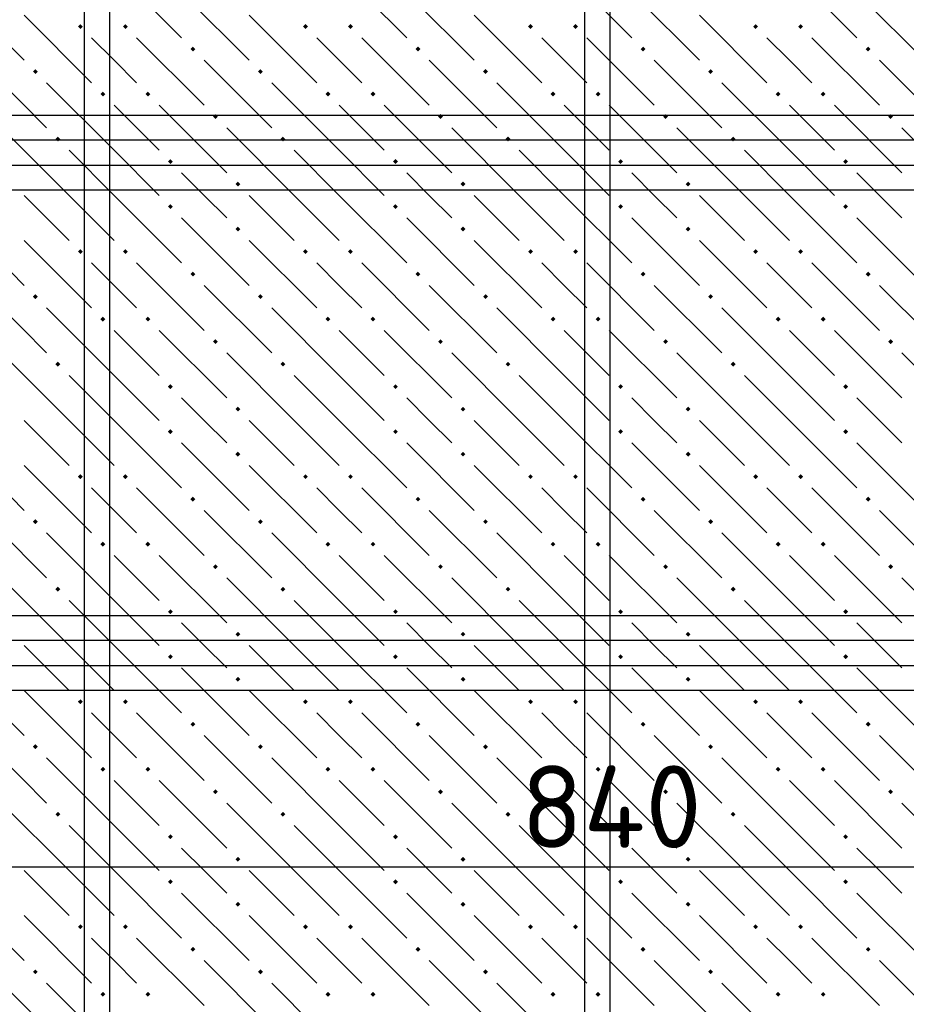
# Model space of a CAD drawing. Header units: millimetres. Extents: x 40580 to 1930067, y -240640 to 81020.
# Tile 398 of 656: x 1105446 to 1107809, y -189405 to -186780. Entities that reach past the tile are written whole.
import ezdxf

# ---------------------------------------------------------------- set-up
doc = ezdxf.new("R2010")
doc.units = ezdxf.units.MM
for name, color, linetype, lineweight in [('Standard', 7, 'Continuous', 25), ('ЖБ Перекрытие верхний уровень', 7, 'Continuous', 35), ('Фоновоя арматура Х1', 52, 'Continuous', 25)]:
    doc.layers.add(name, color=color, linetype=linetype, lineweight=lineweight)
doc.styles.add('ISOCPEUR', font='isocpeur.ttf')

msp = doc.modelspace()

# ---------------------------------------------------------------- hatches: boundary and pattern name
at = {"layer": 'ЖБ Перекрытие верхний уровень', "linetype": 'Continuous', "lineweight": -3, "transparency": 33554687}
for points in [[(1105600.9, -186798.3), (1105607.4, -186791.8), (1105613.9, -186798.3), (1105607.4, -186804.8)], [(1105720.9, -186798.3), (1105727.4, -186791.8), (1105733.9, -186798.3), (1105727.4, -186804.8)], [(1106200.9, -186798.3), (1106207.4, -186791.8), (1106213.9, -186798.3), (1106207.4, -186804.8)], [(1106320.9, -186798.3), (1106327.4, -186791.8), (1106333.9, -186798.3), (1106327.4, -186804.8)], [(1106800.9, -186798.3), (1106807.4, -186791.8), (1106813.9, -186798.3), (1106807.4, -186804.8)], [(1106920.9, -186798.3), (1106927.4, -186791.8), (1106933.9, -186798.3), (1106927.4, -186804.8)], [(1107400.9, -186798.3), (1107407.4, -186791.8), (1107413.9, -186798.3), (1107407.4, -186804.8)], [(1107520.9, -186798.3), (1107527.4, -186791.8), (1107533.9, -186798.3), (1107527.4, -186804.8)], [(1105900.9, -186858.3), (1105907.4, -186851.8), (1105913.9, -186858.3), (1105907.4, -186864.8)], [(1106500.9, -186858.3), (1106507.4, -186851.8), (1106513.9, -186858.3), (1106507.4, -186864.8)], [(1107100.9, -186858.3), (1107107.4, -186851.8), (1107113.9, -186858.3), (1107107.4, -186864.8)], [(1107700.9, -186858.3), (1107707.4, -186851.8), (1107713.9, -186858.3), (1107707.4, -186864.8)], [(1105480.9, -186918.3), (1105487.4, -186911.8), (1105493.9, -186918.3), (1105487.4, -186924.8)], [(1106080.9, -186918.3), (1106087.4, -186911.8), (1106093.9, -186918.3), (1106087.4, -186924.8)], [(1106680.9, -186918.3), (1106687.4, -186911.8), (1106693.9, -186918.3), (1106687.4, -186924.8)], [(1107280.9, -186918.3), (1107287.4, -186911.8), (1107293.9, -186918.3), (1107287.4, -186924.8)], [(1105660.9, -186978.3), (1105667.4, -186971.8), (1105673.9, -186978.3), (1105667.4, -186984.8)], [(1105780.9, -186978.3), (1105787.4, -186971.8), (1105793.9, -186978.3), (1105787.4, -186984.8)], [(1106260.9, -186978.3), (1106267.4, -186971.8), (1106273.9, -186978.3), (1106267.4, -186984.8)], [(1106380.9, -186978.3), (1106387.4, -186971.8), (1106393.9, -186978.3), (1106387.4, -186984.8)], [(1106860.9, -186978.3), (1106867.4, -186971.8), (1106873.9, -186978.3), (1106867.4, -186984.8)], [(1106980.9, -186978.3), (1106987.4, -186971.8), (1106993.9, -186978.3), (1106987.4, -186984.8)], [(1107460.9, -186978.3), (1107467.4, -186971.8), (1107473.9, -186978.3), (1107467.4, -186984.8)], [(1107580.9, -186978.3), (1107587.4, -186971.8), (1107593.9, -186978.3), (1107587.4, -186984.8)], [(1105960.9, -187038.3), (1105967.4, -187031.8), (1105973.9, -187038.3), (1105967.4, -187044.8)], [(1106560.9, -187038.3), (1106567.4, -187031.8), (1106573.9, -187038.3), (1106567.4, -187044.8)], [(1107160.9, -187038.3), (1107167.4, -187031.8), (1107173.9, -187038.3), (1107167.4, -187044.8)], [(1107760.9, -187038.3), (1107767.4, -187031.8), (1107773.9, -187038.3), (1107767.4, -187044.8)], [(1105540.9, -187098.3), (1105547.4, -187091.8), (1105553.9, -187098.3), (1105547.4, -187104.8)], [(1106140.9, -187098.3), (1106147.4, -187091.8), (1106153.9, -187098.3), (1106147.4, -187104.8)], [(1106740.9, -187098.3), (1106747.4, -187091.8), (1106753.9, -187098.3), (1106747.4, -187104.8)], [(1107340.9, -187098.3), (1107347.4, -187091.8), (1107353.9, -187098.3), (1107347.4, -187104.8)], [(1105840.9, -187158.3), (1105847.4, -187151.8), (1105853.9, -187158.3), (1105847.4, -187164.8)], [(1106440.9, -187158.3), (1106447.4, -187151.8), (1106453.9, -187158.3), (1106447.4, -187164.8)], [(1107040.9, -187158.3), (1107047.4, -187151.8), (1107053.9, -187158.3), (1107047.4, -187164.8)], [(1107640.9, -187158.3), (1107647.4, -187151.8), (1107653.9, -187158.3), (1107647.4, -187164.8)], [(1106020.9, -187218.3), (1106027.4, -187211.8), (1106033.9, -187218.3), (1106027.4, -187224.8)], [(1106620.9, -187218.3), (1106627.4, -187211.8), (1106633.9, -187218.3), (1106627.4, -187224.8)], [(1107220.9, -187218.3), (1107227.4, -187211.8), (1107233.9, -187218.3), (1107227.4, -187224.8)], [(1105840.9, -187278.3), (1105847.4, -187271.8), (1105853.9, -187278.3), (1105847.4, -187284.8)], [(1106440.9, -187278.3), (1106447.4, -187271.8), (1106453.9, -187278.3), (1106447.4, -187284.8)], [(1107040.9, -187278.3), (1107047.4, -187271.8), (1107053.9, -187278.3), (1107047.4, -187284.8)], [(1107640.9, -187278.3), (1107647.4, -187271.8), (1107653.9, -187278.3), (1107647.4, -187284.8)], [(1106020.9, -187338.3), (1106027.4, -187331.8), (1106033.9, -187338.3), (1106027.4, -187344.8)], [(1106620.9, -187338.3), (1106627.4, -187331.8), (1106633.9, -187338.3), (1106627.4, -187344.8)], [(1107220.9, -187338.3), (1107227.4, -187331.8), (1107233.9, -187338.3), (1107227.4, -187344.8)], [(1105600.9, -187398.3), (1105607.4, -187391.8), (1105613.9, -187398.3), (1105607.4, -187404.8)], [(1105720.9, -187398.3), (1105727.4, -187391.8), (1105733.9, -187398.3), (1105727.4, -187404.8)], [(1106200.9, -187398.3), (1106207.4, -187391.8), (1106213.9, -187398.3), (1106207.4, -187404.8)], [(1106320.9, -187398.3), (1106327.4, -187391.8), (1106333.9, -187398.3), (1106327.4, -187404.8)], [(1106800.9, -187398.3), (1106807.4, -187391.8), (1106813.9, -187398.3), (1106807.4, -187404.8)], [(1106920.9, -187398.3), (1106927.4, -187391.8), (1106933.9, -187398.3), (1106927.4, -187404.8)], [(1107400.9, -187398.3), (1107407.4, -187391.8), (1107413.9, -187398.3), (1107407.4, -187404.8)], [(1107520.9, -187398.3), (1107527.4, -187391.8), (1107533.9, -187398.3), (1107527.4, -187404.8)], [(1105900.9, -187458.3), (1105907.4, -187451.8), (1105913.9, -187458.3), (1105907.4, -187464.8)], [(1106500.9, -187458.3), (1106507.4, -187451.8), (1106513.9, -187458.3), (1106507.4, -187464.8)], [(1107100.9, -187458.3), (1107107.4, -187451.8), (1107113.9, -187458.3), (1107107.4, -187464.8)], [(1107700.9, -187458.3), (1107707.4, -187451.8), (1107713.9, -187458.3), (1107707.4, -187464.8)], [(1105480.9, -187518.3), (1105487.4, -187511.8), (1105493.9, -187518.3), (1105487.4, -187524.8)], [(1106080.9, -187518.3), (1106087.4, -187511.8), (1106093.9, -187518.3), (1106087.4, -187524.8)], [(1106680.9, -187518.3), (1106687.4, -187511.8), (1106693.9, -187518.3), (1106687.4, -187524.8)], [(1107280.9, -187518.3), (1107287.4, -187511.8), (1107293.9, -187518.3), (1107287.4, -187524.8)], [(1105660.9, -187578.3), (1105667.4, -187571.8), (1105673.9, -187578.3), (1105667.4, -187584.8)], [(1105780.9, -187578.3), (1105787.4, -187571.8), (1105793.9, -187578.3), (1105787.4, -187584.8)], [(1106260.9, -187578.3), (1106267.4, -187571.8), (1106273.9, -187578.3), (1106267.4, -187584.8)], [(1106380.9, -187578.3), (1106387.4, -187571.8), (1106393.9, -187578.3), (1106387.4, -187584.8)], [(1106860.9, -187578.3), (1106867.4, -187571.8), (1106873.9, -187578.3), (1106867.4, -187584.8)], [(1106980.9, -187578.3), (1106987.4, -187571.8), (1106993.9, -187578.3), (1106987.4, -187584.8)], [(1107460.9, -187578.3), (1107467.4, -187571.8), (1107473.9, -187578.3), (1107467.4, -187584.8)], [(1107580.9, -187578.3), (1107587.4, -187571.8), (1107593.9, -187578.3), (1107587.4, -187584.8)], [(1105960.9, -187638.3), (1105967.4, -187631.8), (1105973.9, -187638.3), (1105967.4, -187644.8)], [(1106560.9, -187638.3), (1106567.4, -187631.8), (1106573.9, -187638.3), (1106567.4, -187644.8)], [(1107160.9, -187638.3), (1107167.4, -187631.8), (1107173.9, -187638.3), (1107167.4, -187644.8)], [(1107760.9, -187638.3), (1107767.4, -187631.8), (1107773.9, -187638.3), (1107767.4, -187644.8)], [(1105540.9, -187698.3), (1105547.4, -187691.8), (1105553.9, -187698.3), (1105547.4, -187704.8)], [(1106140.9, -187698.3), (1106147.4, -187691.8), (1106153.9, -187698.3), (1106147.4, -187704.8)], [(1106740.9, -187698.3), (1106747.4, -187691.8), (1106753.9, -187698.3), (1106747.4, -187704.8)], [(1107340.9, -187698.3), (1107347.4, -187691.8), (1107353.9, -187698.3), (1107347.4, -187704.8)], [(1105840.9, -187758.3), (1105847.4, -187751.8), (1105853.9, -187758.3), (1105847.4, -187764.8)], [(1106440.9, -187758.3), (1106447.4, -187751.8), (1106453.9, -187758.3), (1106447.4, -187764.8)], [(1107040.9, -187758.3), (1107047.4, -187751.8), (1107053.9, -187758.3), (1107047.4, -187764.8)], [(1107640.9, -187758.3), (1107647.4, -187751.8), (1107653.9, -187758.3), (1107647.4, -187764.8)], [(1106020.9, -187818.3), (1106027.4, -187811.8), (1106033.9, -187818.3), (1106027.4, -187824.8)], [(1106620.9, -187818.3), (1106627.4, -187811.8), (1106633.9, -187818.3), (1106627.4, -187824.8)], [(1107220.9, -187818.3), (1107227.4, -187811.8), (1107233.9, -187818.3), (1107227.4, -187824.8)], [(1105840.9, -187878.3), (1105847.4, -187871.8), (1105853.9, -187878.3), (1105847.4, -187884.8)], [(1106440.9, -187878.3), (1106447.4, -187871.8), (1106453.9, -187878.3), (1106447.4, -187884.8)], [(1107040.9, -187878.3), (1107047.4, -187871.8), (1107053.9, -187878.3), (1107047.4, -187884.8)], [(1107640.9, -187878.3), (1107647.4, -187871.8), (1107653.9, -187878.3), (1107647.4, -187884.8)], [(1106020.9, -187938.3), (1106027.4, -187931.8), (1106033.9, -187938.3), (1106027.4, -187944.8)], [(1106620.9, -187938.3), (1106627.4, -187931.8), (1106633.9, -187938.3), (1106627.4, -187944.8)], [(1107220.9, -187938.3), (1107227.4, -187931.8), (1107233.9, -187938.3), (1107227.4, -187944.8)], [(1105600.9, -187998.3), (1105607.4, -187991.8), (1105613.9, -187998.3), (1105607.4, -188004.8)], [(1105720.9, -187998.3), (1105727.4, -187991.8), (1105733.9, -187998.3), (1105727.4, -188004.8)], [(1106200.9, -187998.3), (1106207.4, -187991.8), (1106213.9, -187998.3), (1106207.4, -188004.8)], [(1106320.9, -187998.3), (1106327.4, -187991.8), (1106333.9, -187998.3), (1106327.4, -188004.8)], [(1106800.9, -187998.3), (1106807.4, -187991.8), (1106813.9, -187998.3), (1106807.4, -188004.8)], [(1106920.9, -187998.3), (1106927.4, -187991.8), (1106933.9, -187998.3), (1106927.4, -188004.8)], [(1107400.9, -187998.3), (1107407.4, -187991.8), (1107413.9, -187998.3), (1107407.4, -188004.8)], [(1107520.9, -187998.3), (1107527.4, -187991.8), (1107533.9, -187998.3), (1107527.4, -188004.8)], [(1105900.9, -188058.3), (1105907.4, -188051.8), (1105913.9, -188058.3), (1105907.4, -188064.8)], [(1106500.9, -188058.3), (1106507.4, -188051.8), (1106513.9, -188058.3), (1106507.4, -188064.8)], [(1107100.9, -188058.3), (1107107.4, -188051.8), (1107113.9, -188058.3), (1107107.4, -188064.8)], [(1107700.9, -188058.3), (1107707.4, -188051.8), (1107713.9, -188058.3), (1107707.4, -188064.8)], [(1105480.9, -188118.3), (1105487.4, -188111.8), (1105493.9, -188118.3), (1105487.4, -188124.8)], [(1106080.9, -188118.3), (1106087.4, -188111.8), (1106093.9, -188118.3), (1106087.4, -188124.8)], [(1106680.9, -188118.3), (1106687.4, -188111.8), (1106693.9, -188118.3), (1106687.4, -188124.8)], [(1107280.9, -188118.3), (1107287.4, -188111.8), (1107293.9, -188118.3), (1107287.4, -188124.8)], [(1105660.9, -188178.3), (1105667.4, -188171.8), (1105673.9, -188178.3), (1105667.4, -188184.8)], [(1105780.9, -188178.3), (1105787.4, -188171.8), (1105793.9, -188178.3), (1105787.4, -188184.8)], [(1106260.9, -188178.3), (1106267.4, -188171.8), (1106273.9, -188178.3), (1106267.4, -188184.8)], [(1106380.9, -188178.3), (1106387.4, -188171.8), (1106393.9, -188178.3), (1106387.4, -188184.8)], [(1106860.9, -188178.3), (1106867.4, -188171.8), (1106873.9, -188178.3), (1106867.4, -188184.8)], [(1106980.9, -188178.3), (1106987.4, -188171.8), (1106993.9, -188178.3), (1106987.4, -188184.8)], [(1107460.9, -188178.3), (1107467.4, -188171.8), (1107473.9, -188178.3), (1107467.4, -188184.8)], [(1107580.9, -188178.3), (1107587.4, -188171.8), (1107593.9, -188178.3), (1107587.4, -188184.8)], [(1105960.9, -188238.3), (1105967.4, -188231.8), (1105973.9, -188238.3), (1105967.4, -188244.8)], [(1106560.9, -188238.3), (1106567.4, -188231.8), (1106573.9, -188238.3), (1106567.4, -188244.8)], [(1107160.9, -188238.3), (1107167.4, -188231.8), (1107173.9, -188238.3), (1107167.4, -188244.8)], [(1107760.9, -188238.3), (1107767.4, -188231.8), (1107773.9, -188238.3), (1107767.4, -188244.8)], [(1105540.9, -188298.3), (1105547.4, -188291.8), (1105553.9, -188298.3), (1105547.4, -188304.8)], [(1106140.9, -188298.3), (1106147.4, -188291.8), (1106153.9, -188298.3), (1106147.4, -188304.8)], [(1106740.9, -188298.3), (1106747.4, -188291.8), (1106753.9, -188298.3), (1106747.4, -188304.8)], [(1107340.9, -188298.3), (1107347.4, -188291.8), (1107353.9, -188298.3), (1107347.4, -188304.8)], [(1105840.9, -188358.3), (1105847.4, -188351.8), (1105853.9, -188358.3), (1105847.4, -188364.8)], [(1106440.9, -188358.3), (1106447.4, -188351.8), (1106453.9, -188358.3), (1106447.4, -188364.8)], [(1107040.9, -188358.3), (1107047.4, -188351.8), (1107053.9, -188358.3), (1107047.4, -188364.8)], [(1107640.9, -188358.3), (1107647.4, -188351.8), (1107653.9, -188358.3), (1107647.4, -188364.8)], [(1106020.9, -188418.3), (1106027.4, -188411.8), (1106033.9, -188418.3), (1106027.4, -188424.8)], [(1106620.9, -188418.3), (1106627.4, -188411.8), (1106633.9, -188418.3), (1106627.4, -188424.8)], [(1107220.9, -188418.3), (1107227.4, -188411.8), (1107233.9, -188418.3), (1107227.4, -188424.8)], [(1105840.9, -188478.3), (1105847.4, -188471.8), (1105853.9, -188478.3), (1105847.4, -188484.8)], [(1106440.9, -188478.3), (1106447.4, -188471.8), (1106453.9, -188478.3), (1106447.4, -188484.8)], [(1107040.9, -188478.3), (1107047.4, -188471.8), (1107053.9, -188478.3), (1107047.4, -188484.8)], [(1107640.9, -188478.3), (1107647.4, -188471.8), (1107653.9, -188478.3), (1107647.4, -188484.8)], [(1106020.9, -188538.3), (1106027.4, -188531.8), (1106033.9, -188538.3), (1106027.4, -188544.8)], [(1106620.9, -188538.3), (1106627.4, -188531.8), (1106633.9, -188538.3), (1106627.4, -188544.8)], [(1107220.9, -188538.3), (1107227.4, -188531.8), (1107233.9, -188538.3), (1107227.4, -188544.8)], [(1105600.9, -188598.3), (1105607.4, -188591.8), (1105613.9, -188598.3), (1105607.4, -188604.8)], [(1105720.9, -188598.3), (1105727.4, -188591.8), (1105733.9, -188598.3), (1105727.4, -188604.8)], [(1106200.9, -188598.3), (1106207.4, -188591.8), (1106213.9, -188598.3), (1106207.4, -188604.8)], [(1106320.9, -188598.3), (1106327.4, -188591.8), (1106333.9, -188598.3), (1106327.4, -188604.8)], [(1106800.9, -188598.3), (1106807.4, -188591.8), (1106813.9, -188598.3), (1106807.4, -188604.8)], [(1106920.9, -188598.3), (1106927.4, -188591.8), (1106933.9, -188598.3), (1106927.4, -188604.8)], [(1107400.9, -188598.3), (1107407.4, -188591.8), (1107413.9, -188598.3), (1107407.4, -188604.8)], [(1107520.9, -188598.3), (1107527.4, -188591.8), (1107533.9, -188598.3), (1107527.4, -188604.8)], [(1105900.9, -188658.3), (1105907.4, -188651.8), (1105913.9, -188658.3), (1105907.4, -188664.8)], [(1106500.9, -188658.3), (1106507.4, -188651.8), (1106513.9, -188658.3), (1106507.4, -188664.8)], [(1107100.9, -188658.3), (1107107.4, -188651.8), (1107113.9, -188658.3), (1107107.4, -188664.8)], [(1107700.9, -188658.3), (1107707.4, -188651.8), (1107713.9, -188658.3), (1107707.4, -188664.8)], [(1105480.9, -188718.3), (1105487.4, -188711.8), (1105493.9, -188718.3), (1105487.4, -188724.8)], [(1106080.9, -188718.3), (1106087.4, -188711.8), (1106093.9, -188718.3), (1106087.4, -188724.8)], [(1106680.9, -188718.3), (1106687.4, -188711.8), (1106693.9, -188718.3), (1106687.4, -188724.8)], [(1107280.9, -188718.3), (1107287.4, -188711.8), (1107293.9, -188718.3), (1107287.4, -188724.8)], [(1105660.9, -188778.3), (1105667.4, -188771.8), (1105673.9, -188778.3), (1105667.4, -188784.8)], [(1105780.9, -188778.3), (1105787.4, -188771.8), (1105793.9, -188778.3), (1105787.4, -188784.8)], [(1106260.9, -188778.3), (1106267.4, -188771.8), (1106273.9, -188778.3), (1106267.4, -188784.8)], [(1106380.9, -188778.3), (1106387.4, -188771.8), (1106393.9, -188778.3), (1106387.4, -188784.8)], [(1106860.9, -188778.3), (1106867.4, -188771.8), (1106873.9, -188778.3), (1106867.4, -188784.8)], [(1106980.9, -188778.3), (1106987.4, -188771.8), (1106993.9, -188778.3), (1106987.4, -188784.8)], [(1107460.9, -188778.3), (1107467.4, -188771.8), (1107473.9, -188778.3), (1107467.4, -188784.8)], [(1107580.9, -188778.3), (1107587.4, -188771.8), (1107593.9, -188778.3), (1107587.4, -188784.8)], [(1105960.9, -188838.3), (1105967.4, -188831.8), (1105973.9, -188838.3), (1105967.4, -188844.8)], [(1106560.9, -188838.3), (1106567.4, -188831.8), (1106573.9, -188838.3), (1106567.4, -188844.8)], [(1107160.9, -188838.3), (1107167.4, -188831.8), (1107173.9, -188838.3), (1107167.4, -188844.8)], [(1107760.9, -188838.3), (1107767.4, -188831.8), (1107773.9, -188838.3), (1107767.4, -188844.8)], [(1105540.9, -188898.3), (1105547.4, -188891.8), (1105553.9, -188898.3), (1105547.4, -188904.8)], [(1106140.9, -188898.3), (1106147.4, -188891.8), (1106153.9, -188898.3), (1106147.4, -188904.8)], [(1106740.9, -188898.3), (1106747.4, -188891.8), (1106753.9, -188898.3), (1106747.4, -188904.8)], [(1107340.9, -188898.3), (1107347.4, -188891.8), (1107353.9, -188898.3), (1107347.4, -188904.8)], [(1105840.9, -188958.3), (1105847.4, -188951.8), (1105853.9, -188958.3), (1105847.4, -188964.8)], [(1106440.9, -188958.3), (1106447.4, -188951.8), (1106453.9, -188958.3), (1106447.4, -188964.8)], [(1107040.9, -188958.3), (1107047.4, -188951.8), (1107053.9, -188958.3), (1107047.4, -188964.8)], [(1107640.9, -188958.3), (1107647.4, -188951.8), (1107653.9, -188958.3), (1107647.4, -188964.8)], [(1106020.9, -189018.3), (1106027.4, -189011.8), (1106033.9, -189018.3), (1106027.4, -189024.8)], [(1106620.9, -189018.3), (1106627.4, -189011.8), (1106633.9, -189018.3), (1106627.4, -189024.8)], [(1107220.9, -189018.3), (1107227.4, -189011.8), (1107233.9, -189018.3), (1107227.4, -189024.8)], [(1105840.9, -189078.3), (1105847.4, -189071.8), (1105853.9, -189078.3), (1105847.4, -189084.8)], [(1106440.9, -189078.3), (1106447.4, -189071.8), (1106453.9, -189078.3), (1106447.4, -189084.8)], [(1107040.9, -189078.3), (1107047.4, -189071.8), (1107053.9, -189078.3), (1107047.4, -189084.8)], [(1107640.9, -189078.3), (1107647.4, -189071.8), (1107653.9, -189078.3), (1107647.4, -189084.8)], [(1106020.9, -189138.3), (1106027.4, -189131.8), (1106033.9, -189138.3), (1106027.4, -189144.8)], [(1106620.9, -189138.3), (1106627.4, -189131.8), (1106633.9, -189138.3), (1106627.4, -189144.8)], [(1107220.9, -189138.3), (1107227.4, -189131.8), (1107233.9, -189138.3), (1107227.4, -189144.8)], [(1105600.9, -189198.3), (1105607.4, -189191.8), (1105613.9, -189198.3), (1105607.4, -189204.8)], [(1105720.9, -189198.3), (1105727.4, -189191.8), (1105733.9, -189198.3), (1105727.4, -189204.8)], [(1106200.9, -189198.3), (1106207.4, -189191.8), (1106213.9, -189198.3), (1106207.4, -189204.8)], [(1106320.9, -189198.3), (1106327.4, -189191.8), (1106333.9, -189198.3), (1106327.4, -189204.8)], [(1106800.9, -189198.3), (1106807.4, -189191.8), (1106813.9, -189198.3), (1106807.4, -189204.8)], [(1106920.9, -189198.3), (1106927.4, -189191.8), (1106933.9, -189198.3), (1106927.4, -189204.8)], [(1107400.9, -189198.3), (1107407.4, -189191.8), (1107413.9, -189198.3), (1107407.4, -189204.8)], [(1107520.9, -189198.3), (1107527.4, -189191.8), (1107533.9, -189198.3), (1107527.4, -189204.8)], [(1105900.9, -189258.3), (1105907.4, -189251.8), (1105913.9, -189258.3), (1105907.4, -189264.8)], [(1106500.9, -189258.3), (1106507.4, -189251.8), (1106513.9, -189258.3), (1106507.4, -189264.8)], [(1107100.9, -189258.3), (1107107.4, -189251.8), (1107113.9, -189258.3), (1107107.4, -189264.8)], [(1107700.9, -189258.3), (1107707.4, -189251.8), (1107713.9, -189258.3), (1107707.4, -189264.8)], [(1105480.9, -189318.3), (1105487.4, -189311.8), (1105493.9, -189318.3), (1105487.4, -189324.8)], [(1106080.9, -189318.3), (1106087.4, -189311.8), (1106093.9, -189318.3), (1106087.4, -189324.8)], [(1106680.9, -189318.3), (1106687.4, -189311.8), (1106693.9, -189318.3), (1106687.4, -189324.8)], [(1107280.9, -189318.3), (1107287.4, -189311.8), (1107293.9, -189318.3), (1107287.4, -189324.8)], [(1105660.9, -189378.3), (1105667.4, -189371.8), (1105673.9, -189378.3), (1105667.4, -189384.8)], [(1105780.9, -189378.3), (1105787.4, -189371.8), (1105793.9, -189378.3), (1105787.4, -189384.8)], [(1106260.9, -189378.3), (1106267.4, -189371.8), (1106273.9, -189378.3), (1106267.4, -189384.8)], [(1106380.9, -189378.3), (1106387.4, -189371.8), (1106393.9, -189378.3), (1106387.4, -189384.8)], [(1106860.9, -189378.3), (1106867.4, -189371.8), (1106873.9, -189378.3), (1106867.4, -189384.8)], [(1106980.9, -189378.3), (1106987.4, -189371.8), (1106993.9, -189378.3), (1106987.4, -189384.8)], [(1107460.9, -189378.3), (1107467.4, -189371.8), (1107473.9, -189378.3), (1107467.4, -189384.8)], [(1107580.9, -189378.3), (1107587.4, -189371.8), (1107593.9, -189378.3), (1107587.4, -189384.8)]]:
    msp.add_hatch(color=7, dxfattribs=at).paths.add_polyline_path(points, flags=16)

# ---------------------------------------------------------------- linework, layer by layer
at = {"color": 38, "linetype": 'Continuous', "lineweight": 25, "true_color": 0x5f1e0f, "transparency": 33554687}
for points in [[(1102518.4, -187034.9), (1109785.1, -187034.9), (1109785.1, -187101.6), (1102518.4, -187101.6), (1102518.4, -187034.9)], [(1111451.8, -187234.9), (1104185.1, -187234.9), (1104185.1, -187168.2), (1111451.8, -187168.2), (1111451.8, -187234.9)], [(1102518.4, -188368.2), (1109785.1, -188368.2), (1109785.1, -188434.9), (1102518.4, -188434.9), (1102518.4, -188368.2)], [(1111451.8, -188568.2), (1104185.1, -188568.2), (1104185.1, -188501.6), (1111451.8, -188501.6), (1111451.8, -188568.2)]]:
    msp.add_lwpolyline(points, dxfattribs=at)
at = {"layer": 'Standard', "color": 7, "linetype": 'Continuous', "lineweight": -3, "transparency": 33554687}
msp.add_line((1104185.1, -189038.2), (1109785.1, -189038.2), dxfattribs=at)
at = {"layer": 'ЖБ Перекрытие верхний уровень', "color": 9, "linetype": 'Continuous', "lineweight": -3, "true_color": 0xc7c7c7, "transparency": 33554687}
for p, q in [((1105697.4, -186648.3), (1105877.4, -186828.3)), ((1106297.4, -186648.3), (1106477.4, -186828.3)), ((1106897.4, -186648.3), (1107077.4, -186828.3)), ((1107497.4, -186648.3), (1107677.4, -186828.3)), ((1105277.4, -186708.3), (1105457.4, -186888.3)), ((1105877.4, -186708.3), (1106057.4, -186888.3)), ((1106477.4, -186708.3), (1106657.4, -186888.3)), ((1107077.4, -186708.3), (1107257.4, -186888.3)), ((1107677.4, -186708.3), (1107857.4, -186888.3)), ((1105457.4, -186768.3), (1105637.4, -186948.3)), ((1106057.4, -186768.3), (1106237.4, -186948.3)), ((1106657.4, -186768.3), (1106837.4, -186948.3)), ((1107257.4, -186768.3), (1107437.4, -186948.3)), ((1105697.4, -186888.3), (1105637.4, -186828.3)), ((1105757.4, -186828.3), (1105937.4, -187008.3)), ((1106297.4, -186888.3), (1106237.4, -186828.3)), ((1106357.4, -186828.3), (1106537.4, -187008.3)), ((1106897.4, -186888.3), (1106837.4, -186828.3)), ((1106957.4, -186828.3), (1107137.4, -187008.3)), ((1107497.4, -186888.3), (1107437.4, -186828.3)), ((1107557.4, -186828.3), (1107737.4, -187008.3)), ((1105337.4, -186888.3), (1105517.4, -187068.3)), ((1105757.4, -186948.3), (1105697.4, -186888.3)), ((1105937.4, -186888.3), (1106117.4, -187068.3)), ((1106357.4, -186948.3), (1106297.4, -186888.3)), ((1106537.4, -186888.3), (1106717.4, -187068.3)), ((1106957.4, -186948.3), (1106897.4, -186888.3)), ((1107137.4, -186888.3), (1107317.4, -187068.3)), ((1107557.4, -186948.3), (1107497.4, -186888.3)), ((1107737.4, -186888.3), (1107917.4, -187068.3)), ((1105697.4, -187128.3), (1105517.4, -186948.3)), ((1106297.4, -187128.3), (1106117.4, -186948.3)), ((1106897.4, -187128.3), (1106717.4, -186948.3)), ((1107497.4, -187128.3), (1107317.4, -186948.3)), ((1105697.4, -187008.3), (1105817.4, -187128.3)), ((1105817.4, -187008.3), (1105997.4, -187188.3)), ((1106297.4, -187008.3), (1106417.4, -187128.3)), ((1106417.4, -187008.3), (1106597.4, -187188.3)), ((1106897.4, -187008.3), (1107017.4, -187128.3)), ((1107017.4, -187008.3), (1107197.4, -187188.3)), ((1107497.4, -187008.3), (1107617.4, -187128.3)), ((1107617.4, -187008.3), (1107797.4, -187188.3)), ((1105577.4, -187248.3), (1105397.4, -187068.3)), ((1106177.4, -187248.3), (1105997.4, -187068.3)), ((1106777.4, -187248.3), (1106597.4, -187068.3)), ((1107377.4, -187248.3), (1107197.4, -187068.3)), ((1107977.4, -187248.3), (1107797.4, -187068.3)), ((1105577.4, -187128.3), (1105697.4, -187248.3)), ((1105697.4, -187128.3), (1105817.4, -187248.3)), ((1106177.4, -187128.3), (1106297.4, -187248.3)), ((1106297.4, -187128.3), (1106417.4, -187248.3)), ((1106777.4, -187128.3), (1106897.4, -187248.3)), ((1106897.4, -187128.3), (1107017.4, -187248.3)), ((1107377.4, -187128.3), (1107497.4, -187248.3)), ((1107497.4, -187128.3), (1107617.4, -187248.3)), ((1105937.4, -187248.3), (1105877.4, -187188.3)), ((1106537.4, -187248.3), (1106477.4, -187188.3)), ((1107137.4, -187248.3), (1107077.4, -187188.3)), ((1107737.4, -187248.3), (1107677.4, -187188.3)), ((1105457.4, -187248.3), (1105577.4, -187368.3)), ((1105577.4, -187248.3), (1105697.4, -187368.3)), ((1105697.4, -187248.3), (1105877.4, -187428.3)), ((1105997.4, -187308.3), (1105937.4, -187248.3)), ((1106057.4, -187248.3), (1106177.4, -187368.3)), ((1106177.4, -187248.3), (1106297.4, -187368.3)), ((1106297.4, -187248.3), (1106477.4, -187428.3)), ((1106597.4, -187308.3), (1106537.4, -187248.3)), ((1106657.4, -187248.3), (1106777.4, -187368.3)), ((1106777.4, -187248.3), (1106897.4, -187368.3)), ((1106897.4, -187248.3), (1107077.4, -187428.3)), ((1107197.4, -187308.3), (1107137.4, -187248.3)), ((1107257.4, -187248.3), (1107377.4, -187368.3)), ((1107377.4, -187248.3), (1107497.4, -187368.3)), ((1107497.4, -187248.3), (1107677.4, -187428.3)), ((1107797.4, -187308.3), (1107737.4, -187248.3)), ((1105277.4, -187308.3), (1105457.4, -187488.3)), ((1105877.4, -187308.3), (1106057.4, -187488.3)), ((1106477.4, -187308.3), (1106657.4, -187488.3)), ((1107077.4, -187308.3), (1107257.4, -187488.3)), ((1107677.4, -187308.3), (1107857.4, -187488.3)), ((1105457.4, -187368.3), (1105637.4, -187548.3)), ((1106057.4, -187368.3), (1106237.4, -187548.3)), ((1106657.4, -187368.3), (1106837.4, -187548.3)), ((1107257.4, -187368.3), (1107437.4, -187548.3)), ((1105697.4, -187488.3), (1105637.4, -187428.3)), ((1105757.4, -187428.3), (1105937.4, -187608.3)), ((1106297.4, -187488.3), (1106237.4, -187428.3)), ((1106357.4, -187428.3), (1106537.4, -187608.3)), ((1106897.4, -187488.3), (1106837.4, -187428.3)), ((1106957.4, -187428.3), (1107137.4, -187608.3)), ((1107497.4, -187488.3), (1107437.4, -187428.3)), ((1107557.4, -187428.3), (1107737.4, -187608.3)), ((1105337.4, -187488.3), (1105517.4, -187668.3)), ((1105757.4, -187548.3), (1105697.4, -187488.3)), ((1105937.4, -187488.3), (1106117.4, -187668.3)), ((1106357.4, -187548.3), (1106297.4, -187488.3)), ((1106537.4, -187488.3), (1106717.4, -187668.3)), ((1106957.4, -187548.3), (1106897.4, -187488.3)), ((1107137.4, -187488.3), (1107317.4, -187668.3)), ((1107557.4, -187548.3), (1107497.4, -187488.3)), ((1107737.4, -187488.3), (1107917.4, -187668.3)), ((1105697.4, -187728.3), (1105517.4, -187548.3)), ((1106297.4, -187728.3), (1106117.4, -187548.3)), ((1106897.4, -187728.3), (1106717.4, -187548.3)), ((1107497.4, -187728.3), (1107317.4, -187548.3)), ((1105697.4, -187608.3), (1105817.4, -187728.3)), ((1105817.4, -187608.3), (1105997.4, -187788.3)), ((1106297.4, -187608.3), (1106417.4, -187728.3)), ((1106417.4, -187608.3), (1106597.4, -187788.3)), ((1106897.4, -187608.3), (1107017.4, -187728.3)), ((1107017.4, -187608.3), (1107197.4, -187788.3)), ((1107497.4, -187608.3), (1107617.4, -187728.3)), ((1107617.4, -187608.3), (1107797.4, -187788.3)), ((1105577.4, -187848.3), (1105397.4, -187668.3)), ((1106177.4, -187848.3), (1105997.4, -187668.3)), ((1106777.4, -187848.3), (1106597.4, -187668.3)), ((1107377.4, -187848.3), (1107197.4, -187668.3)), ((1107977.4, -187848.3), (1107797.4, -187668.3)), ((1105577.4, -187728.3), (1105697.4, -187848.3)), ((1105697.4, -187728.3), (1105817.4, -187848.3)), ((1106177.4, -187728.3), (1106297.4, -187848.3)), ((1106297.4, -187728.3), (1106417.4, -187848.3)), ((1106777.4, -187728.3), (1106897.4, -187848.3)), ((1106897.4, -187728.3), (1107017.4, -187848.3)), ((1107377.4, -187728.3), (1107497.4, -187848.3)), ((1107497.4, -187728.3), (1107617.4, -187848.3)), ((1105937.4, -187848.3), (1105877.4, -187788.3)), ((1106537.4, -187848.3), (1106477.4, -187788.3)), ((1107137.4, -187848.3), (1107077.4, -187788.3)), ((1107737.4, -187848.3), (1107677.4, -187788.3)), ((1105457.4, -187848.3), (1105577.4, -187968.3)), ((1105577.4, -187848.3), (1105697.4, -187968.3)), ((1105697.4, -187848.3), (1105877.4, -188028.3)), ((1105997.4, -187908.3), (1105937.4, -187848.3)), ((1106057.4, -187848.3), (1106177.4, -187968.3)), ((1106177.4, -187848.3), (1106297.4, -187968.3)), ((1106297.4, -187848.3), (1106477.4, -188028.3)), ((1106597.4, -187908.3), (1106537.4, -187848.3)), ((1106657.4, -187848.3), (1106777.4, -187968.3)), ((1106777.4, -187848.3), (1106897.4, -187968.3)), ((1106897.4, -187848.3), (1107077.4, -188028.3)), ((1107197.4, -187908.3), (1107137.4, -187848.3)), ((1107257.4, -187848.3), (1107377.4, -187968.3)), ((1107377.4, -187848.3), (1107497.4, -187968.3)), ((1107497.4, -187848.3), (1107677.4, -188028.3)), ((1107797.4, -187908.3), (1107737.4, -187848.3)), ((1105277.4, -187908.3), (1105457.4, -188088.3)), ((1105877.4, -187908.3), (1106057.4, -188088.3)), ((1106477.4, -187908.3), (1106657.4, -188088.3)), ((1107077.4, -187908.3), (1107257.4, -188088.3)), ((1107677.4, -187908.3), (1107857.4, -188088.3)), ((1105457.4, -187968.3), (1105637.4, -188148.3)), ((1106057.4, -187968.3), (1106237.4, -188148.3)), ((1106657.4, -187968.3), (1106837.4, -188148.3)), ((1107257.4, -187968.3), (1107437.4, -188148.3)), ((1105697.4, -188088.3), (1105637.4, -188028.3)), ((1105757.4, -188028.3), (1105937.4, -188208.3)), ((1106297.4, -188088.3), (1106237.4, -188028.3)), ((1106357.4, -188028.3), (1106537.4, -188208.3)), ((1106897.4, -188088.3), (1106837.4, -188028.3)), ((1106957.4, -188028.3), (1107137.4, -188208.3)), ((1107497.4, -188088.3), (1107437.4, -188028.3)), ((1107557.4, -188028.3), (1107737.4, -188208.3)), ((1105337.4, -188088.3), (1105517.4, -188268.3)), ((1105757.4, -188148.3), (1105697.4, -188088.3)), ((1105937.4, -188088.3), (1106117.4, -188268.3)), ((1106357.4, -188148.3), (1106297.4, -188088.3)), ((1106537.4, -188088.3), (1106717.4, -188268.3)), ((1106957.4, -188148.3), (1106897.4, -188088.3)), ((1107137.4, -188088.3), (1107317.4, -188268.3)), ((1107557.4, -188148.3), (1107497.4, -188088.3)), ((1107737.4, -188088.3), (1107917.4, -188268.3)), ((1105697.4, -188328.3), (1105517.4, -188148.3)), ((1106297.4, -188328.3), (1106117.4, -188148.3)), ((1106897.4, -188328.3), (1106717.4, -188148.3)), ((1107497.4, -188328.3), (1107317.4, -188148.3)), ((1105697.4, -188208.3), (1105817.4, -188328.3)), ((1105817.4, -188208.3), (1105997.4, -188388.3)), ((1106297.4, -188208.3), (1106417.4, -188328.3)), ((1106417.4, -188208.3), (1106597.4, -188388.3)), ((1106897.4, -188208.3), (1107017.4, -188328.3)), ((1107017.4, -188208.3), (1107197.4, -188388.3)), ((1107497.4, -188208.3), (1107617.4, -188328.3)), ((1107617.4, -188208.3), (1107797.4, -188388.3)), ((1105577.4, -188448.3), (1105397.4, -188268.3)), ((1106177.4, -188448.3), (1105997.4, -188268.3)), ((1106777.4, -188448.3), (1106597.4, -188268.3)), ((1107377.4, -188448.3), (1107197.4, -188268.3)), ((1107977.4, -188448.3), (1107797.4, -188268.3)), ((1105577.4, -188328.3), (1105697.4, -188448.3)), ((1105697.4, -188328.3), (1105817.4, -188448.3)), ((1106177.4, -188328.3), (1106297.4, -188448.3)), ((1106297.4, -188328.3), (1106417.4, -188448.3)), ((1106777.4, -188328.3), (1106897.4, -188448.3)), ((1106897.4, -188328.3), (1107017.4, -188448.3)), ((1107377.4, -188328.3), (1107497.4, -188448.3)), ((1107497.4, -188328.3), (1107617.4, -188448.3)), ((1105937.4, -188448.3), (1105877.4, -188388.3)), ((1106537.4, -188448.3), (1106477.4, -188388.3)), ((1107137.4, -188448.3), (1107077.4, -188388.3)), ((1107737.4, -188448.3), (1107677.4, -188388.3)), ((1105457.4, -188448.3), (1105577.4, -188568.3)), ((1105577.4, -188448.3), (1105697.4, -188568.3)), ((1105697.4, -188448.3), (1105877.4, -188628.3)), ((1105997.4, -188508.3), (1105937.4, -188448.3)), ((1106057.4, -188448.3), (1106177.4, -188568.3)), ((1106177.4, -188448.3), (1106297.4, -188568.3)), ((1106297.4, -188448.3), (1106477.4, -188628.3)), ((1106597.4, -188508.3), (1106537.4, -188448.3)), ((1106657.4, -188448.3), (1106777.4, -188568.3)), ((1106777.4, -188448.3), (1106897.4, -188568.3)), ((1106897.4, -188448.3), (1107077.4, -188628.3)), ((1107197.4, -188508.3), (1107137.4, -188448.3)), ((1107257.4, -188448.3), (1107377.4, -188568.3)), ((1107377.4, -188448.3), (1107497.4, -188568.3)), ((1107497.4, -188448.3), (1107677.4, -188628.3)), ((1107797.4, -188508.3), (1107737.4, -188448.3)), ((1105277.4, -188508.3), (1105457.4, -188688.3)), ((1105877.4, -188508.3), (1106057.4, -188688.3)), ((1106477.4, -188508.3), (1106657.4, -188688.3)), ((1107077.4, -188508.3), (1107257.4, -188688.3)), ((1107677.4, -188508.3), (1107857.4, -188688.3)), ((1105457.4, -188568.3), (1105637.4, -188748.3)), ((1106057.4, -188568.3), (1106237.4, -188748.3)), ((1106657.4, -188568.3), (1106837.4, -188748.3)), ((1107257.4, -188568.3), (1107437.4, -188748.3)), ((1105697.4, -188688.3), (1105637.4, -188628.3)), ((1105757.4, -188628.3), (1105937.4, -188808.3)), ((1106297.4, -188688.3), (1106237.4, -188628.3)), ((1106357.4, -188628.3), (1106537.4, -188808.3)), ((1106897.4, -188688.3), (1106837.4, -188628.3)), ((1106957.4, -188628.3), (1107137.4, -188808.3)), ((1107497.4, -188688.3), (1107437.4, -188628.3)), ((1107557.4, -188628.3), (1107737.4, -188808.3)), ((1105337.4, -188688.3), (1105517.4, -188868.3)), ((1105757.4, -188748.3), (1105697.4, -188688.3)), ((1105937.4, -188688.3), (1106117.4, -188868.3)), ((1106357.4, -188748.3), (1106297.4, -188688.3)), ((1106537.4, -188688.3), (1106717.4, -188868.3)), ((1106957.4, -188748.3), (1106897.4, -188688.3)), ((1107137.4, -188688.3), (1107317.4, -188868.3)), ((1107557.4, -188748.3), (1107497.4, -188688.3)), ((1107737.4, -188688.3), (1107917.4, -188868.3)), ((1105697.4, -188928.3), (1105517.4, -188748.3)), ((1106297.4, -188928.3), (1106117.4, -188748.3)), ((1106897.4, -188928.3), (1106717.4, -188748.3)), ((1107497.4, -188928.3), (1107317.4, -188748.3)), ((1105697.4, -188808.3), (1105817.4, -188928.3)), ((1105817.4, -188808.3), (1105997.4, -188988.3)), ((1106297.4, -188808.3), (1106417.4, -188928.3)), ((1106417.4, -188808.3), (1106597.4, -188988.3)), ((1106897.4, -188808.3), (1107017.4, -188928.3)), ((1107017.4, -188808.3), (1107197.4, -188988.3)), ((1107497.4, -188808.3), (1107617.4, -188928.3)), ((1107617.4, -188808.3), (1107797.4, -188988.3)), ((1105577.4, -189048.3), (1105397.4, -188868.3)), ((1106177.4, -189048.3), (1105997.4, -188868.3)), ((1106777.4, -189048.3), (1106597.4, -188868.3)), ((1107377.4, -189048.3), (1107197.4, -188868.3)), ((1107977.4, -189048.3), (1107797.4, -188868.3)), ((1105577.4, -188928.3), (1105697.4, -189048.3)), ((1105697.4, -188928.3), (1105817.4, -189048.3)), ((1106177.4, -188928.3), (1106297.4, -189048.3)), ((1106297.4, -188928.3), (1106417.4, -189048.3)), ((1106777.4, -188928.3), (1106897.4, -189048.3)), ((1106897.4, -188928.3), (1107017.4, -189048.3)), ((1107377.4, -188928.3), (1107497.4, -189048.3)), ((1107497.4, -188928.3), (1107617.4, -189048.3)), ((1105937.4, -189048.3), (1105877.4, -188988.3)), ((1106537.4, -189048.3), (1106477.4, -188988.3)), ((1107137.4, -189048.3), (1107077.4, -188988.3)), ((1107737.4, -189048.3), (1107677.4, -188988.3)), ((1105457.4, -189048.3), (1105577.4, -189168.3)), ((1105577.4, -189048.3), (1105697.4, -189168.3)), ((1105697.4, -189048.3), (1105877.4, -189228.3)), ((1105997.4, -189108.3), (1105937.4, -189048.3)), ((1106057.4, -189048.3), (1106177.4, -189168.3)), ((1106177.4, -189048.3), (1106297.4, -189168.3)), ((1106297.4, -189048.3), (1106477.4, -189228.3)), ((1106597.4, -189108.3), (1106537.4, -189048.3)), ((1106657.4, -189048.3), (1106777.4, -189168.3)), ((1106777.4, -189048.3), (1106897.4, -189168.3)), ((1106897.4, -189048.3), (1107077.4, -189228.3)), ((1107197.4, -189108.3), (1107137.4, -189048.3)), ((1107257.4, -189048.3), (1107377.4, -189168.3)), ((1107377.4, -189048.3), (1107497.4, -189168.3)), ((1107497.4, -189048.3), (1107677.4, -189228.3)), ((1107797.4, -189108.3), (1107737.4, -189048.3)), ((1105277.4, -189108.3), (1105457.4, -189288.3)), ((1105877.4, -189108.3), (1106057.4, -189288.3)), ((1106477.4, -189108.3), (1106657.4, -189288.3)), ((1107077.4, -189108.3), (1107257.4, -189288.3)), ((1107677.4, -189108.3), (1107857.4, -189288.3)), ((1105457.4, -189168.3), (1105637.4, -189348.3)), ((1106057.4, -189168.3), (1106237.4, -189348.3)), ((1106657.4, -189168.3), (1106837.4, -189348.3)), ((1107257.4, -189168.3), (1107437.4, -189348.3)), ((1105697.4, -189288.3), (1105637.4, -189228.3)), ((1105757.4, -189228.3), (1105937.4, -189408.3)), ((1106297.4, -189288.3), (1106237.4, -189228.3)), ((1106357.4, -189228.3), (1106537.4, -189408.3)), ((1106897.4, -189288.3), (1106837.4, -189228.3)), ((1106957.4, -189228.3), (1107137.4, -189408.3)), ((1107497.4, -189288.3), (1107437.4, -189228.3)), ((1107557.4, -189228.3), (1107737.4, -189408.3)), ((1105337.4, -189288.3), (1105517.4, -189468.3)), ((1105757.4, -189348.3), (1105697.4, -189288.3)), ((1105937.4, -189288.3), (1106117.4, -189468.3)), ((1106357.4, -189348.3), (1106297.4, -189288.3)), ((1106537.4, -189288.3), (1106717.4, -189468.3)), ((1106957.4, -189348.3), (1106897.4, -189288.3)), ((1107137.4, -189288.3), (1107317.4, -189468.3)), ((1107557.4, -189348.3), (1107497.4, -189288.3)), ((1107737.4, -189288.3), (1107917.4, -189468.3)), ((1105697.4, -189528.3), (1105517.4, -189348.3)), ((1106297.4, -189528.3), (1106117.4, -189348.3)), ((1106897.4, -189528.3), (1106717.4, -189348.3)), ((1107497.4, -189528.3), (1107317.4, -189348.3))]:
    msp.add_line(p, q, dxfattribs=at)
at = {"layer": 'Фоновоя арматура Х1', "color": 251, "linetype": 'Continuous', "lineweight": -3, "true_color": 0x656565, "transparency": 33554687}
for points in [[(1105685.1, -184034.9), (1105685.1, -192101.6), (1105618.4, -192101.6), (1105618.4, -184034.9), (1105685.1, -184034.9)], [(1105685.1, -184034.9), (1105685.1, -192101.6), (1105618.4, -192101.6), (1105618.4, -184034.9), (1105685.1, -184034.9)], [(1107018.4, -184034.9), (1107018.4, -192101.6), (1106951.8, -192101.6), (1106951.8, -184034.9), (1107018.4, -184034.9)], [(1107018.4, -184034.9), (1107018.4, -192101.6), (1106951.8, -192101.6), (1106951.8, -184034.9), (1107018.4, -184034.9)]]:
    msp.add_lwpolyline(points, dxfattribs=at)

# ---------------------------------------------------------------- texts
at = {"layer": 'Standard', "color": 7, "linetype": 'Continuous', "lineweight": 25, "transparency": 33554687, "insert": (1106781.8, -188988.1), "char_height": 220, "width": 531.967, "attachment_point": 7, "style": 'ISOCPEUR'}
msp.add_mtext('840', dxfattribs=at)

doc.saveas('drawing.dxf')
